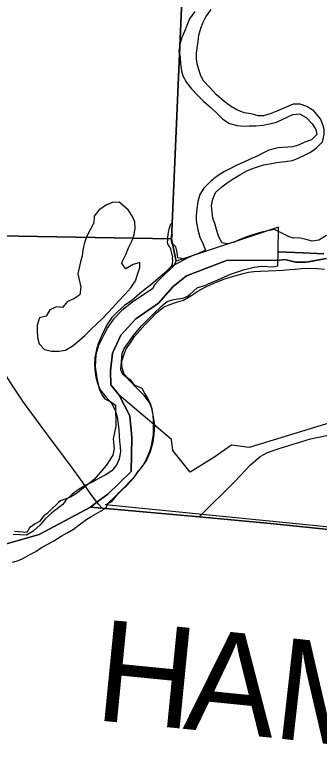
# Model space of a CAD drawing. Extents: x 1310247 to 1552180, y 377264 to 706493.
# Drawn here: x 1364787 to 1367792, y 482438 to 489811 of the extents above; entities that cross this region are included whole.
import ezdxf

# ---------------------------------------------------------------- set-up
doc = ezdxf.new("R2010")
doc.units = 0
for name, color, linetype in [('GM_X_Adjacent_County', 7, 'Continuous'), ('GM_X_Adjacent_County_Text', 7, 'Continuous'), ('GM_X_Corporation', 7, 'Continuous'), ('GM_X_County', 7, 'Continuous'), ('GM_X_County_Road', 7, 'Continuous'), ('GM_X_Major_River', 7, 'Continuous'), ('GM_X_Minor_Lake', 7, 'Continuous'), ('GM_X_Minor_River', 7, 'Continuous'), ('GM_X_Section', 7, 'Continuous'), ('GM_X_Township', 7, 'Continuous'), ('GM_X_US_Route', 7, 'Continuous')]:
    doc.layers.add(name, color=color, linetype=linetype)

msp = doc.modelspace()

# ---------------------------------------------------------------- linework, layer by layer
at = {"layer": 'GM_X_Adjacent_County'}
msp.add_lwpolyline([(1335615.4, 483057.9), (1337392.4, 483001.2), (1341421.2, 482872.6), (1343385.6, 482810), (1345080.8, 482756.3), (1349376.6, 482686.8), (1357546.2, 482495.4), (1359971.6, 482438.4), (1361757.2, 482459.8), (1362476.5, 482468.4), (1363129.5, 483731.4), (1363500.1, 484234.6), (1365025, 484671.6), (1365533.9, 484942.2), (1365647.9, 484931.8), (1366607, 484844.3), (1367312.1, 484779.9), (1369137.5, 484590.3)], dxfattribs=at)
at = {"layer": 'GM_X_Corporation'}
msp.add_lwpolyline([(1368253.8, 485882.6), (1367101.3, 485530.2), (1366927, 485554.7), (1366751, 485431.3), (1366519.5, 485286.7), (1366345.7, 485501.2), (1366334.2, 485610.6), (1365815.7, 486050.2), (1365736.1, 486149.7), (1365731.5, 486288.8), (1365752.1, 486464.9), (1365834.9, 486643.8), (1365982.5, 486804), (1366206.7, 486958.5), (1366349.2, 487122.8), (1366480.8, 487229.6), (1366877.5, 487382.6), (1367402.5, 487385.9), (1367442.5, 487390), (1367454, 487390.4), (1367468, 487387.8), (1367519.2, 487374.6), (1367562.4, 487366.2), (1367662, 487363.7), (1367711, 487369.9), (1367756.5, 487381.1), (1367792.3, 487386.1)], dxfattribs=at)
at = {"layer": 'GM_X_County'}
msp.add_lwpolyline([(1369137.5, 484590.3), (1367312.1, 484779.9), (1366607, 484844.3), (1365647.9, 484931.8), (1365533.9, 484942.2), (1365025, 484671.6), (1363500.1, 484234.6), (1363129.5, 483731.4), (1362476.5, 482468.4), (1361757.2, 482459.8), (1359971.6, 482438.4), (1357546.2, 482495.4), (1349376.6, 482686.8), (1345080.8, 482756.3), (1343385.6, 482810), (1341421.2, 482872.6), (1337392.4, 483001.2), (1335615.4, 483057.9)], dxfattribs=at)
at = {"layer": 'GM_X_County_Road'}
msp.add_lwpolyline([(1366607, 484844.3), (1366958.7, 485194.1), (1367113.7, 485359.7), (1367209.7, 485442.2), (1367283.7, 485480.2), (1367408.4, 485524.6), (1367707.3, 485617.1), (1367943.1, 485667.1), (1368041.2, 485685.1), (1368135.6, 485695.5), (1368208.3, 485701.5), (1368250.3, 485704.3)], dxfattribs=at)
at = {"layer": 'GM_X_Major_River'}
msp.add_line((1366329.5, 487322.5), (1366470.1, 487394.7), dxfattribs=at)
for points in [[(1366565.7, 489843.6), (1366511.4, 489770.9), (1366485.4, 489705.4), (1366463.7, 489647.8), (1366435.8, 489586.4), (1366415.7, 489516.7), (1366407.7, 489448.7), (1366418.1, 489392.2), (1366422.2, 489327.8), (1366432.2, 489259.2), (1366446.8, 489208.6), (1366481, 489143.3), (1366531.3, 489079.6), (1366591.7, 489017.6), (1366654.1, 488955.5), (1366724.4, 488891.2), (1366783.1, 488837.3), (1366841.6, 488779.3), (1366906.5, 488737.3), (1366982.2, 488717), (1367050.2, 488709), (1367102.5, 488713.5), (1367170.7, 488713.5), (1367239.1, 488719.5), (1367301.7, 488733.7), (1367370.4, 488749.8)], [(1367373.6, 488860.1), (1367310.6, 488831.9), (1367241.8, 488813.8), (1367191.6, 488811.2), (1367120, 488833.4), (1367052.1, 488843.5), (1366978.7, 488871.7), (1366917.5, 488907.6), (1366848.8, 488959.9), (1366778.4, 489020.2), (1366716.2, 489088.2), (1366646.1, 489162.6), (1366619.7, 489219.6), (1366605.1, 489270.2), (1366588.7, 489326.9), (1366582.2, 489377.3), (1366581.6, 489427.5), (1366589.3, 489483.5), (1366599.1, 489543.5), (1366605, 489609.6), (1366625.2, 489681.2), (1366646.9, 489738.8), (1366674.5, 489790.2), (1366726.9, 489865)], [(1367372.8, 488352.1), (1367457.7, 488359.9), (1367529.6, 488370.6), (1367584.4, 488393.2), (1367653.6, 488427.6), (1367706.5, 488454.3), (1367765.8, 488494.9), (1367827.6, 488553.5), (1367841.7, 488629.5), (1367841.1, 488681.7), (1367826.5, 488732.4), (1367805.8, 488783.1), (1367739.7, 488861.3), (1367670.6, 488903.4), (1367607, 488927.2), (1367536.8, 488927.1), (1367373.6, 488860.1)], [(1367370.4, 488749.8), (1367534, 488824.7), (1367600.4, 488832.9), (1367663.6, 488795), (1367724.1, 488733.1), (1367758.8, 488677.9), (1367769.4, 488627.4), (1367715.8, 488574.6), (1367651, 488552.2), (1367579.9, 488520), (1367529.3, 488507.3), (1367388.6, 488496.1)], [(1367388.6, 488496.1), (1367296.1, 488472.8), (1367243.1, 488446.3), (1367186.1, 488417.8), (1367119, 488385.7), (1367041.7, 488351.8), (1366980.8, 488325.5), (1366909.5, 488289.4), (1366856.5, 488260.8), (1366784.9, 488214.8), (1366719.2, 488162.5), (1366655.1, 488098.1), (1366615.2, 488035), (1366593.1, 487965.4), (1366582.9, 487893.4), (1366576.9, 487823.3), (1366579.4, 487773), (1366592.9, 487684.2), (1366614.9, 487613.3), (1366645.1, 487548.2), (1366671.3, 487483.1), (1366600.1, 487449.1), (1366539.3, 487428.8), (1366470.1, 487394.7)], [(1367353.4, 487688), (1367286.9, 487675.9), (1367222.2, 487661.8), (1367147.3, 487637.8), (1367078.4, 487615.8), (1367009.5, 487589.7), (1366956.5, 487563.1), (1366891.8, 487544.9), (1366829.9, 487556.8), (1366799.8, 487624), (1366779.6, 487686.8), (1366765, 487737.4), (1366742.7, 487798.3), (1366734.5, 487860.8), (1366730.2, 487921.2), (1366742.2, 487989.1), (1366768.2, 488052.6), (1366830.1, 488111), (1366883.3, 488149.6), (1366942.7, 488190), (1367008, 488228.3), (1367079.4, 488268.4), (1367134.3, 488292.9), (1367185, 488309.4), (1367247.7, 488327.7), (1367322.3, 488341.6), (1367372.8, 488352.1)], [(1366470.1, 487394.7), (1366398.2, 487406.8), (1366391.7, 487459.2), (1366386.2, 487477.4), (1366377.4, 487517.9), (1366361.7, 487532.4), (1366347.9, 487540.8), (1366338.3, 487555.1), (1366332.9, 487575.4), (1366335.3, 487589.4), (1366340.1, 487617.3), (1366342.6, 487633.3), (1366340.8, 487641.4), (1366341.3, 487657.5), (1366340.3, 487691.6), (1366340.7, 487705.7), (1366341, 487715.7), (1366341.9, 487747.8), (1366333.9, 487746), (1366321.4, 487732.4), (1366314.8, 487712.5), (1366308, 487686.6), (1366301.3, 487662.7), (1366298.6, 487636.6), (1366295.8, 487612.6), (1366293, 487584.6), (1366292.4, 487562.5), (1366294, 487550.4), (1366301.5, 487532.1), (1366309.3, 487521.9), (1366317, 487513.6), (1366324.5, 487495.3), (1366331.7, 487467), (1366335.3, 487452.8)], [(1367864.6, 487628.1), (1367791.1, 487583.8), (1367722.6, 487573.6), (1367652.9, 487591.6), (1367593, 487605.3), (1367540.7, 487600.6), (1367495.6, 487615), (1367353.4, 487688)], [(1366335.3, 487452.8), (1366342.4, 487420.5), (1366342, 487406.5), (1366343.3, 487382.3), (1366342.2, 487344.2), (1366329.5, 487322.5)], [(1366329.5, 487322.5), (1366267.5, 487260), (1366199.5, 487199.8), (1366125.5, 487137.7), (1366074.2, 487097), (1366016.7, 487052.5), (1365940.5, 486986.5), (1365870.8, 486934.3), (1365794.6, 486868.3), (1365743, 486817.6), (1365701, 486754.5), (1365671.3, 486697.2), (1365634.8, 486617.9), (1365611, 486556.4), (1365593.3, 486500.6), (1365574.9, 486418.9), (1365573.1, 486358.7), (1365575.4, 486298.3), (1365585.4, 486227.8), (1365601.7, 486167.1), (1365627.8, 486100), (1365684, 486032.1), (1365740.3, 485968.2), (1365778.4, 485898.8), (1365796.6, 485834), (1365808.6, 485763.4), (1365812.8, 485701), (1365817.4, 485650.7), (1365821.6, 485590.3), (1365826.1, 485537.9), (1365828.7, 485487.7), (1365818.6, 485417.7), (1365792.9, 485362.2), (1365743, 485301.4), (1365677.5, 485257.1), (1365626.6, 485230.5), (1365557.3, 485192.4), (1365486, 485158.3), (1365422.7, 485120), (1365351, 485067.9), (1365289.1, 485011.5), (1365259.9, 484968.4)], [(1365685.2, 484929.6), (1365709.6, 484981.1), (1365773.6, 485043.5), (1365899.5, 485162.3), (1365955.4, 485222.9), (1366015.9, 485303.4), (1366064, 485370.3), (1366093.9, 485431.7), (1366119.8, 485493.2), (1366135.4, 485547), (1366154.7, 485658.8), (1366156.9, 485735.1), (1366156.6, 485793.3), (1366152.2, 485849.7), (1366144.1, 485914.2), (1366117.8, 485977.2), (1366063.6, 486047.1), (1365985.6, 486123.7), (1365921.3, 486189.8), (1365863.2, 486261.8), (1365843.2, 486332.7), (1365842.7, 486382.9), (1365860.3, 486436.6), (1365886.5, 486508.1), (1365934.6, 486575), (1365968.2, 486628.2), (1366020.1, 486689), (1366069.9, 486745.7), (1366121.5, 486794.4), (1366185.7, 486862.8), (1366253.6, 486919.1), (1366318.6, 486947.3), (1366383.4, 486969.5), (1366454.2, 486989.5), (1366525.7, 487031.6), (1366595.3, 487077.7), (1366654.5, 487112.1), (1366721.5, 487142.3), (1366786.5, 487168.5), (1366859.6, 487198.5), (1366914.3, 487215), (1366973, 487233.3), (1367043.8, 487253.3), (1367096.3, 487265.8), (1367148.7, 487272.3), (1367215, 487274.4), (1367363.5, 487281.9)], [(1367363.5, 487281.9), (1367433.8, 487286), (1367504.2, 487292.1), (1367554.5, 487296.8), (1367618.9, 487303.1), (1367673.2, 487305.7), (1367775.4, 487302.9), (1367845.5, 487295)], [(1365259.9, 484968.4), (1365152.2, 484885.4), (1365086.7, 484826.6), (1365035.3, 484767.6), (1364965.7, 484704.9), (1364902.6, 484664.1), (1364836.6, 484667.6), (1364768.5, 484671.2)], [(1364764.3, 484396.2), (1364820.9, 484413), (1364871.5, 484436), (1364940.5, 484474.5), (1364993.3, 484503.5), (1365050.3, 484540.3), (1365117.3, 484579), (1365172, 484607.9), (1365243.2, 484652.4), (1365302.1, 484685.2), (1365367.1, 484723.9), (1365434.4, 484774.6), (1365497.6, 484823.4), (1365548.4, 484852.4), (1365685.2, 484929.6)]]:
    msp.add_lwpolyline(points, dxfattribs=at)
at = {"layer": 'GM_X_Minor_Lake'}
for points in [[(1365816.4, 487958), (1365752.1, 487955.9), (1365693.2, 487931.5), (1365617.4, 487877.5), (1365571.5, 487818.6), (1365567.6, 487754.5), (1365529.5, 487685.3), (1365499.8, 487629.9), (1365473.7, 487560.4), (1365459.5, 487486.5), (1365449.8, 487428.6), (1365434, 487366.8), (1365420.2, 487307), (1365408.6, 487253.1), (1365420.7, 487188.5), (1365436.7, 487117.7), (1365428.5, 487041.7), (1365369.2, 487003.2), (1365306.2, 486977), (1365258.3, 486916.1), (1365196.3, 486922), (1365131.2, 486893.7), (1365097.3, 486830.5), (1365028.6, 486812.4), (1365006.4, 486740.8), (1365006.9, 486688.5), (1365010.9, 486620.1), (1365027.1, 486555.4), (1365077.7, 486501.7), (1365147.4, 486485.6), (1365223.7, 486485.4), (1365288.2, 486495.5), (1365363.7, 486539.5), (1365425.5, 486593.9), (1365478.9, 486638.5), (1365536.9, 486699.1), (1365600.8, 486757.5), (1365652.4, 486808.2), (1365755.9, 486917.6), (1365809.9, 486978.3), (1365872, 487044.7), (1365932.1, 487109.2), (1365978.3, 487180.2), (1365998.1, 487241.8), (1366020.2, 487311.5), (1366019.7, 487361.7), (1365954.9, 487341.5), (1365883.4, 487297.4), (1365842.8, 487352.8)], [(1365842.8, 487352.8), (1365851.5, 487374.6), (1365881.6, 487442), (1365909.5, 487505.5), (1365941.6, 487572.8), (1365961.1, 487624.5), (1365975.2, 487694.3), (1365971.2, 487764.7), (1365948.7, 487817.6), (1365906.5, 487883.1), (1365816.4, 487958)]]:
    msp.add_lwpolyline(points, dxfattribs=at)
at = {"layer": 'GM_X_Minor_River'}
for points in [[(1365816.4, 487958), (1365752.1, 487955.9), (1365693.2, 487931.5), (1365617.4, 487877.5), (1365571.5, 487818.6), (1365567.6, 487754.5), (1365529.5, 487685.3), (1365499.8, 487629.9), (1365473.7, 487560.4), (1365459.5, 487486.5), (1365449.8, 487428.6), (1365434, 487366.8), (1365420.2, 487307), (1365408.6, 487253.1), (1365420.7, 487188.5), (1365436.7, 487117.7), (1365428.5, 487041.7), (1365369.2, 487003.2), (1365306.2, 486977), (1365258.3, 486916.1), (1365196.3, 486922), (1365131.2, 486893.7), (1365097.3, 486830.5), (1365028.6, 486812.4), (1365006.4, 486740.8), (1365006.9, 486688.5), (1365010.9, 486620.1), (1365027.1, 486555.4), (1365077.7, 486501.7), (1365147.4, 486485.6), (1365223.7, 486485.4), (1365288.2, 486495.5), (1365363.7, 486539.5), (1365425.5, 486593.9), (1365478.9, 486638.5), (1365536.9, 486699.1), (1365600.8, 486757.5), (1365652.4, 486808.2), (1365755.9, 486917.6), (1365809.9, 486978.3), (1365872, 487044.7), (1365932.1, 487109.2), (1365978.3, 487180.2), (1365998.1, 487241.8), (1366020.2, 487311.5), (1366019.7, 487361.7), (1365954.9, 487341.5), (1365883.4, 487297.4), (1365842.8, 487352.8)], [(1365842.8, 487352.8), (1365851.5, 487374.6), (1365881.6, 487442), (1365909.5, 487505.5), (1365941.6, 487572.8), (1365961.1, 487624.5), (1365975.2, 487694.3), (1365971.2, 487764.7), (1365948.7, 487817.6), (1365906.5, 487883.1), (1365816.4, 487958)]]:
    msp.add_lwpolyline(points, dxfattribs=at)
at = {"layer": 'GM_X_Section'}
msp.add_lwpolyline([(1366551.3, 492625.6), (1366333.3, 487596.3), (1360099.2, 487705.5), (1360178, 492768.2)], close=True, dxfattribs=at)
for points in [[(1367838.7, 487447.6), (1367768.7, 487449.2), (1367634.9, 487456.3), (1367388.2, 487467.9), (1367392.9, 487712.3), (1366379.9, 487375.1), (1366333.3, 487596.3), (1366551.3, 492625.6), (1371406.9, 492604.4)], [(1360099.2, 487705.5), (1366333.3, 487596.3), (1366379.9, 487375.1), (1366352.7, 487325.8), (1366264.7, 487241.9), (1366207.3, 487187.3), (1366164.1, 487138.3), (1366151.2, 487102.6), (1366057.8, 487042.9), (1365952.1, 486973.5), (1365842, 486886.1), (1365759.9, 486800.1), (1365704, 486721.4), (1365676.6, 486664.1), (1365613.6, 486541.6), (1365587.4, 486452.2), (1365578.5, 486330.4), (1365597.7, 486217.9), (1365619.1, 486107.4), (1365649.6, 486048.6), (1365676.8, 486014), (1365736.1, 485982.6), (1365779.3, 485951.5), (1365784.2, 485743.4), (1365759.2, 485618), (1365766.8, 485519.7), (1365755.2, 485454), (1365688.8, 485351.6), (1365571.4, 485214.4), (1365481.7, 485144.6), (1365406.2, 485082.4), (1365335.1, 485038.2), (1365238.2, 485002.5), (1365217.8, 484987), (1365131.8, 484905.1), (1365105.2, 484877.7), (1365072.6, 484854.5), (1365029.3, 484799.5), (1364986.7, 484776.6), (1364931.8, 484737.9), (1364904.6, 484690.5), (1364782.9, 484701.5)], [(1369678.8, 484563.3), (1365682.4, 484963.6), (1365744.2, 484998.2), (1365818.3, 485086.5), (1365970.2, 485244.8), (1366009.6, 485301.8), (1366036.2, 485329.2), (1366086, 485402), (1366128.2, 485491), (1366152.5, 485588.4), (1366164.3, 485660.1), (1366170.5, 485754), (1366153, 485854.4), (1366136.8, 485930.8), (1366125.7, 485965.1), (1366101, 486019.7), (1366066.3, 486072.5), (1366043.3, 486115.1), (1365970, 486146.9), (1365935.2, 486193.8), (1365897.8, 486216.7), (1365854.6, 486251.7), (1365831.8, 486300.3), (1365847.6, 486459.9), (1365866.9, 486509.5), (1365920.6, 486582.2), (1365954, 486637.3), (1366003.3, 486694.2), (1366038.3, 486733.3), (1366147, 486844.7), (1366243.2, 486934.4), (1366290.2, 486975.2), (1366340.6, 486992), (1366398.9, 487002.6), (1366445, 487007.5), (1366487.4, 487026.5), (1366513.9, 487045.8), (1366587.5, 487110), (1366680.3, 487141.8), (1366704.5, 487153.2), (1366761.1, 487175.8), (1366916.8, 487246.1), (1367043.9, 487289), (1367152.5, 487314.4), (1367226.8, 487326.6), (1367338.7, 487319.9), (1367376.8, 487327), (1367383.9, 487328.5), (1367384.9, 487328.8), (1367388.2, 487467.9), (1367634.9, 487456.3), (1367768.7, 487449.2), (1367838.7, 487447.6)]]:
    msp.add_lwpolyline(points, dxfattribs=at)
at = {"layer": 'GM_X_Township'}
for points in [[(1367865.8, 487401), (1367662, 487363.7), (1367562.4, 487366.2), (1367454, 487390.4), (1367402.5, 487385.9), (1366877.5, 487382.6), (1366480.8, 487229.6), (1366349.2, 487122.8), (1366206.7, 486958.5), (1365982.5, 486804), (1365834.9, 486643.8), (1365752.1, 486464.9), (1365731.5, 486288.8), (1365736.1, 486149.7), (1365815.7, 486050.2), (1365923.3, 485844.6), (1365943.2, 485629.6), (1365935, 485292.1), (1365703.6, 485068.6), (1365597.1, 484989.3), (1365533.9, 484942.2), (1365025, 484671.6), (1363500.1, 484234.6)], [(1369137.5, 484590.3), (1367312.1, 484779.9), (1366607, 484844.3), (1365647.9, 484931.8), (1365533.9, 484942.2), (1365597.1, 484989.3), (1365703.6, 485068.6), (1365935, 485292.1), (1365943.2, 485629.6), (1365923.3, 485844.6), (1365815.7, 486050.2), (1365736.1, 486149.7), (1365731.5, 486288.8), (1365752.1, 486464.9), (1365834.9, 486643.8), (1365982.5, 486804), (1366206.7, 486958.5), (1366349.2, 487122.8), (1366480.8, 487229.6), (1366877.5, 487382.6), (1367402.5, 487385.9), (1367454, 487390.4), (1367562.4, 487366.2), (1367662, 487363.7), (1367865.8, 487401)]]:
    msp.add_lwpolyline(points, dxfattribs=at)
at = {"layer": 'GM_X_US_Route'}
for points in [[(1365612.6, 484971.7), (1365597.1, 484989.3), (1365530.8, 485078.3), (1365458.2, 485183.5), (1365330.7, 485363.2), (1365179, 485565.1), (1365035.6, 485756.9), (1364871.8, 485981.2), (1364754.5, 486159), (1364644.7, 486332.1), (1364534.9, 486503.4), (1364417.6, 486695.1), (1364324.5, 486858), (1364212.8, 487047), (1364131.8, 487197.8), (1364014.5, 487410), (1363914, 487609.2), (1363832.1, 487806.5), (1363759.5, 487955.5), (1363716.5, 488040), (1363672, 488155.6), (1363606.9, 488311), (1363520.3, 488530.7), (1363447, 488712.4)], [(1365647.9, 484931.8), (1365612.6, 484971.7)]]:
    msp.add_lwpolyline(points, dxfattribs=at)

# ---------------------------------------------------------------- texts
at = {"layer": 'GM_X_Adjacent_County_Text'}
for s, rotation, p in [('H', 354.35654, (1365561.6, 482835.9)), ('A', 354.24126, (1366441.2, 482749)), ('M', 353.59871, (1367318.2, 482660.6))]:
    msp.add_text(s, height=1000, rotation=rotation, dxfattribs=at).set_placement(p)

doc.saveas('drawing.dxf')
